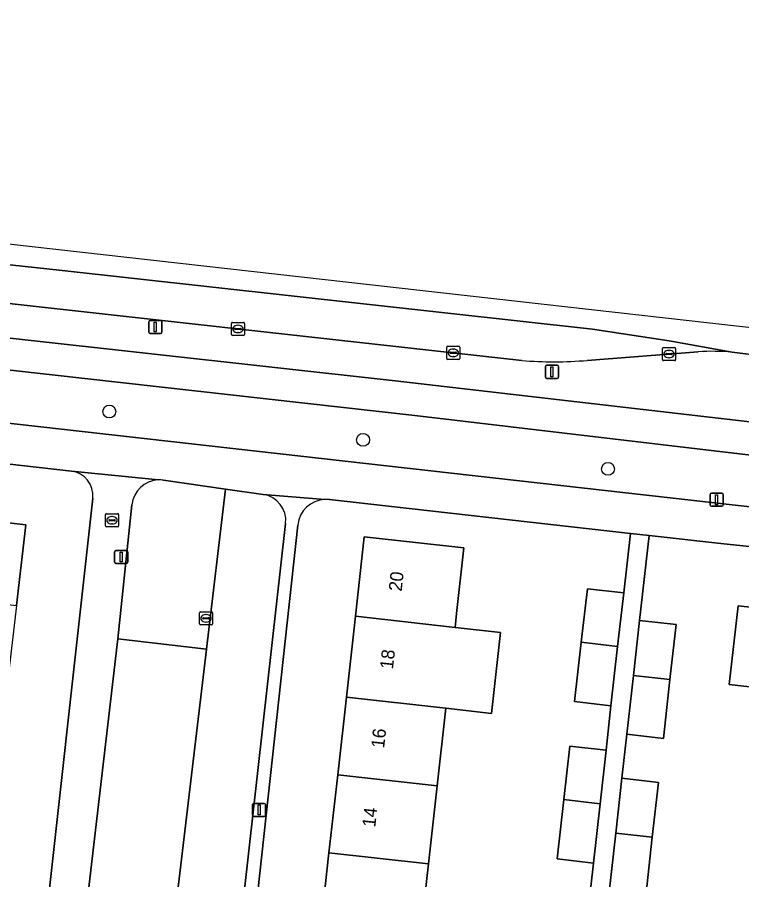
# Model space of a CAD drawing. Extents: x 161928 to 163071, y 386474 to 387428.
# Drawn here: x 162259.9 to 162314.9, y 387355.8 to 387421.3 of the extents above; entities that cross this region are included whole.
import ezdxf

# ---------------------------------------------------------------- set-up
doc = ezdxf.new("R2010")
doc.units = 0
for name, color, linetype in [('IMGEO_Berm_groen', 7, 'Continuous'), ('IMGEO_Boom', 7, 'Continuous'), ('IMGEO_Brandkraan', 7, 'Continuous'), ('IMGEO_Erf', 7, 'Continuous'), ('IMGEO_Fietspad_gesloten', 7, 'Continuous'), ('IMGEO_Kolk', 7, 'Continuous'), ('IMGEO_Lichtmast', 7, 'Continuous'), ('IMGEO_Pand', 7, 'Continuous'), ('IMGEO_Pand_nummerreeks', 7, 'Continuous'), ('IMGEO_Parkeervlak_open', 7, 'Continuous'), ('IMGEO_Rijbaan_lokaal_gesloten', 7, 'Continuous'), ('IMGEO_Rijbaan_lokaal_open', 7, 'Continuous'), ('IMGEO_Voetpad_open', 7, 'Continuous')]:
    doc.layers.add(name, color=color, linetype=linetype)

msp = doc.modelspace()

# ---------------------------------------------------------------- linework, layer by layer
at = {"layer": 'IMGEO_Berm_groen'}
for points in [[(162298.195, 387395.197), (162207.136, 387405.306)], [(162231.936, 387399.937), (162288.589, 387393.646), (162322.527, 387389.735)], [(162223.632, 387397.632), (162216.216, 387398.494), (162217.122, 387397.027), (162215.814, 387397.169), (162215.583, 387395.363), (162223.548, 387394.464), (162314.401, 387384.219), (162323.31, 387383.218), (162323.737, 387387.033), (162290.078, 387391.01), (162234.54, 387397.247)], [(162311.592, 387395.855), (162303.169, 387395.206)], [(162323.091, 387390.441), (162321.95, 387394.561), (162321.659, 387394.901), (162321.543, 387394.925), (162314.166, 387395.814)]]:
    msp.add_lwpolyline(points, dxfattribs=at)
for centre, radius, start, end in [((162312.637, 387380.666), 15.225, 84.23759, 93.93729), ((162300.631, 387423.65), 28.557, 265.10759, 275.09976)]:
    msp.add_arc(centre, radius, start, end, dxfattribs=at)
at = {"layer": 'IMGEO_Boom'}
for centre in [(162266.89, 387391.321), (162286.155, 387389.167), (162304.746, 387386.966)]:
    msp.add_circle(centre, 0.489, dxfattribs=at)
at = {"layer": 'IMGEO_Brandkraan'}
for p, q in [((162266.598, 387382.639), (162266.598, 387383.491)), ((162266.673, 387383.565), (162267.525, 387383.565)), ((162267.086, 387383.345), (162267.111, 387383.345)), ((162267.599, 387383.491), (162267.599, 387382.639)), ((162266.857, 387383.059), (162266.857, 387383.071)), ((162267.295, 387383.022), (162266.897, 387383.022)), ((162266.9, 387383.108), (162267.298, 387383.108)), ((162267.109, 387382.785), (162267.084, 387382.785)), ((162267.341, 387383.071), (162267.341, 387383.059)), ((162267.525, 387382.565), (162266.673, 387382.565))]:
    msp.add_line(p, q, dxfattribs=at)
for points in [[(162266.598, 387382.639), (162266.598, 387383.491)], [(162266.673, 387383.565), (162267.525, 387383.565)], [(162267.599, 387383.491), (162267.599, 387382.639)], [(162267.525, 387382.565), (162266.673, 387382.565)]]:
    msp.add_lwpolyline(points, dxfattribs=at)
for centre, radius, start, end in [((162266.675, 387383.489), 0.0765, 91.55205, 178.44795), ((162266.675, 387383.489), 0.0765, 91.55205, 178.44795), ((162267.523, 387383.489), 0.0765, 1.55205, 88.44795), ((162267.523, 387383.489), 0.0765, 1.55205, 88.44795), ((162266.675, 387382.641), 0.0765, 181.55205, 268.44795), ((162266.675, 387382.641), 0.0765, 181.55205, 268.44795), ((162266.897, 387383.068), 0.0403, 85.87752, 175.75265), ((162266.894, 387383.058), 0.0366, 178.93798, 274.71019), ((162267.298, 387383.065), 0.043, 264.86636, 352.45326), ((162267.302, 387383.07), 0.0386, 1.73085, 96.63898), ((162267.523, 387382.641), 0.0765, 271.55205, 358.44795), ((162267.523, 387382.641), 0.0765, 271.55205, 358.44795)]:
    msp.add_arc(centre, radius, start, end, dxfattribs=at)
for centre, major_axis, ratio, start_param, end_param in [((162267.085, 387383.065), (-0.387, 0.002), 0.722429, 4.712389, 7.853982), ((162267.11, 387383.065), (-0.39, 0.002), 0.717154, 1.570796, 4.712389)]:
    msp.add_ellipse(centre, major_axis=major_axis, ratio=ratio, start_param=start_param, end_param=end_param, dxfattribs=at)
at = {"layer": 'IMGEO_Erf'}
for points in [[(162264.01, 387386.785), (162241.022, 387389.393)], [(162249.378, 387353.457), (162250.103, 387359.708), (162250.773, 387365.478), (162251.465, 387371.444), (162252.166, 387377.488), (162252.875, 387383.6), (162260.547, 387382.71), (162259.838, 387376.599), (162259.137, 387370.555), (162258.445, 387364.589), (162257.775, 387358.819), (162257.05, 387352.567), (162256.363, 387346.65), (162255.655, 387340.543), (162254.975, 387334.679), (162254.257, 387328.489), (162253.594, 387322.78), (162252.883, 387316.653), (162252.204, 387310.797), (162257.339, 387310.225), (162265.634, 387384.754)], [(162300.502, 387353.977), (162303.261, 387353.667), (162303.632, 387357.038), (162300.873, 387357.349), (162301.381, 387361.854), (162301.839, 387365.923), (162304.598, 387365.613), (162304.969, 387368.983), (162302.21, 387369.294), (162302.718, 387373.799), (162303.176, 387377.868), (162305.935, 387377.558), (162306.441, 387382.07), (162283.599, 387384.63)], [(162281.195, 387382.703), (162274.629, 387322.445)], [(162282.886, 387351.779), (162283.563, 387357.819), (162284.226, 387363.749), (162284.886, 387369.639), (162285.573, 387375.777), (162286.248, 387381.812), (162293.808, 387380.966), (162293.252, 387375.998), (162293.133, 387374.931), (162296.593, 387374.544), (162295.906, 387368.406), (162292.446, 387368.793), (162291.786, 387362.903), (162291.123, 387356.973), (162290.446, 387350.932)], [(162330.735, 387379.45), (162313.32, 387381.299), (162307.87, 387381.91), (162307.146, 387375.453), (162309.919, 387375.14), (162309.45, 387370.974), (162308.946, 387366.502), (162306.173, 387366.815), (162305.805, 387363.478), (162308.578, 387363.165), (162308.109, 387358.999), (162307.605, 387354.527)], [(162316.373, 387346.05), (162317.036, 387351.978), (162317.682, 387357.746), (162318.371, 387363.898), (162319.055, 387370.014), (162313.945, 387370.587), (162314.616, 387376.578), (162319.726, 387376.006), (162327.348, 387375.153), (162326.677, 387369.16), (162325.993, 387363.044), (162325.304, 387356.892), (162324.658, 387351.124), (162323.995, 387345.196), (162323.311, 387339.086), (162322.624, 387332.951), (162321.967, 387327.082), (162321.286, 387321), (162320.61, 387314.96), (162319.954, 387309.102), (162319.303, 387303.286), (162324.281, 387302.729), (162332.617, 387377.38)]]:
    msp.add_lwpolyline(points, dxfattribs=at)
for centre, radius, start, end in [((162263.802, 387384.954), 1.843, 353.78163, 83.51046), ((162283.361, 387382.465), 2.179, 92.82849, 173.73136), ((162283.353, 387382.334), 2.309, 83.87997, 92.47818)]:
    msp.add_arc(centre, radius, start, end, dxfattribs=at)
at = {"layer": 'IMGEO_Fietspad_gesloten'}
for points in [[(162327.875, 387389.054), (162322.527, 387389.735), (162288.589, 387393.646), (162231.936, 387399.937)], [(162234.54, 387397.247), (162290.078, 387391.01), (162323.737, 387387.033), (162329.56, 387386.385)]]:
    msp.add_lwpolyline(points, dxfattribs=at)
at = {"layer": 'IMGEO_Kolk'}
for p, q in [((162276.156, 387397.162), (162276.156, 387398.014)), ((162276.231, 387398.088), (162277.083, 387398.088)), ((162276.644, 387397.868), (162276.669, 387397.868)), ((162277.157, 387398.014), (162277.157, 387397.162)), ((162277.083, 387397.088), (162276.231, 387397.088)), ((162276.415, 387397.582), (162276.415, 387397.594)), ((162276.853, 387397.545), (162276.455, 387397.545)), ((162276.458, 387397.631), (162276.856, 387397.631)), ((162276.667, 387397.308), (162276.642, 387397.308)), ((162276.899, 387397.594), (162276.899, 387397.582)), ((162292.5, 387395.348), (162292.5, 387396.2)), ((162292.575, 387396.274), (162293.427, 387396.274)), ((162292.759, 387395.768), (162292.759, 387395.78)), ((162293.197, 387395.731), (162292.799, 387395.731)), ((162292.802, 387395.817), (162293.2, 387395.817)), ((162292.988, 387396.054), (162293.013, 387396.054)), ((162293.243, 387395.78), (162293.243, 387395.768)), ((162293.501, 387396.2), (162293.501, 387395.348)), ((162308.876, 387395.258), (162308.876, 387396.11)), ((162308.951, 387396.184), (162309.803, 387396.184)), ((162309.178, 387395.727), (162309.576, 387395.727)), ((162309.364, 387395.964), (162309.389, 387395.964)), ((162309.877, 387396.11), (162309.877, 387395.258)), ((162293.427, 387395.274), (162292.575, 387395.274)), ((162293.011, 387395.494), (162292.986, 387395.494)), ((162309.803, 387395.184), (162308.951, 387395.184)), ((162309.135, 387395.678), (162309.135, 387395.69)), ((162309.573, 387395.641), (162309.175, 387395.641)), ((162309.387, 387395.404), (162309.362, 387395.404)), ((162309.619, 387395.69), (162309.619, 387395.678)), ((162273.808, 387376.119), (162274.66, 387376.119)), ((162273.733, 387375.193), (162273.733, 387376.045)), ((162273.992, 387375.613), (162273.992, 387375.625)), ((162274.43, 387375.576), (162274.032, 387375.576)), ((162274.035, 387375.662), (162274.433, 387375.662)), ((162274.221, 387375.899), (162274.246, 387375.899)), ((162274.476, 387375.625), (162274.476, 387375.613)), ((162274.734, 387376.045), (162274.734, 387375.193)), ((162274.66, 387375.119), (162273.808, 387375.119)), ((162274.244, 387375.339), (162274.219, 387375.339))]:
    msp.add_line(p, q, dxfattribs=at)
for points in [[(162276.156, 387397.162), (162276.156, 387398.014)], [(162276.231, 387398.088), (162277.083, 387398.088)], [(162277.157, 387398.014), (162277.157, 387397.162)], [(162277.083, 387397.088), (162276.231, 387397.088)], [(162292.5, 387395.348), (162292.5, 387396.2)], [(162292.575, 387396.274), (162293.427, 387396.274)], [(162293.501, 387396.2), (162293.501, 387395.348)], [(162308.876, 387395.258), (162308.876, 387396.11)], [(162308.951, 387396.184), (162309.803, 387396.184)], [(162309.877, 387396.11), (162309.877, 387395.258)], [(162293.427, 387395.274), (162292.575, 387395.274)], [(162309.803, 387395.184), (162308.951, 387395.184)], [(162273.808, 387376.119), (162274.66, 387376.119)], [(162273.733, 387375.193), (162273.733, 387376.045)], [(162274.734, 387376.045), (162274.734, 387375.193)], [(162274.66, 387375.119), (162273.808, 387375.119)]]:
    msp.add_lwpolyline(points, dxfattribs=at)
for centre, radius, start, end in [((162276.233, 387398.012), 0.0765, 91.55205, 178.44795), ((162276.233, 387398.012), 0.0765, 91.55205, 178.44795), ((162277.081, 387398.012), 0.0765, 1.55205, 88.44795), ((162277.081, 387398.012), 0.0765, 1.55205, 88.44795), ((162276.233, 387397.164), 0.0765, 181.55205, 268.44795), ((162276.233, 387397.164), 0.0765, 181.55205, 268.44795), ((162276.455, 387397.591), 0.0403, 85.87752, 175.75265), ((162276.452, 387397.581), 0.0366, 178.93798, 274.71019), ((162276.856, 387397.588), 0.043, 264.86636, 352.45326), ((162276.86, 387397.593), 0.0386, 1.73085, 96.63898), ((162277.081, 387397.164), 0.0765, 271.55205, 358.44795), ((162277.081, 387397.164), 0.0765, 271.55205, 358.44795), ((162292.577, 387396.198), 0.0765, 91.55205, 178.44795), ((162292.577, 387396.198), 0.0765, 91.55205, 178.44795), ((162292.799, 387395.777), 0.0403, 85.87752, 175.75265), ((162292.796, 387395.767), 0.0366, 178.93798, 274.71019), ((162293.2, 387395.774), 0.043, 264.86636, 352.45326), ((162293.204, 387395.779), 0.0386, 1.73085, 96.63898), ((162293.425, 387396.198), 0.0765, 1.55205, 88.44795), ((162293.425, 387396.198), 0.0765, 1.55205, 88.44795), ((162308.953, 387396.108), 0.0765, 91.55205, 178.44795), ((162308.953, 387396.108), 0.0765, 91.55205, 178.44795), ((162309.175, 387395.687), 0.0403, 85.87752, 175.75265), ((162309.58, 387395.689), 0.0386, 1.73085, 96.63898), ((162309.801, 387396.108), 0.0765, 1.55205, 88.44795), ((162309.801, 387396.108), 0.0765, 1.55205, 88.44795), ((162292.577, 387395.35), 0.0765, 181.55205, 268.44795), ((162292.577, 387395.35), 0.0765, 181.55205, 268.44795), ((162293.425, 387395.35), 0.0765, 271.55205, 358.44795), ((162293.425, 387395.35), 0.0765, 271.55205, 358.44795), ((162308.953, 387395.26), 0.0765, 181.55205, 268.44795), ((162308.953, 387395.26), 0.0765, 181.55205, 268.44795), ((162309.172, 387395.677), 0.0366, 178.93798, 274.71019), ((162309.576, 387395.684), 0.043, 264.86636, 352.45326), ((162309.801, 387395.26), 0.0765, 271.55205, 358.44795), ((162309.801, 387395.26), 0.0765, 271.55205, 358.44795), ((162273.81, 387376.043), 0.0765, 91.55205, 178.44795), ((162273.81, 387376.043), 0.0765, 91.55205, 178.44795), ((162274.658, 387376.043), 0.0765, 1.55205, 88.44795), ((162274.658, 387376.043), 0.0765, 1.55205, 88.44795), ((162274.032, 387375.622), 0.0403, 85.87752, 175.75265), ((162274.029, 387375.612), 0.0366, 178.93798, 274.71019), ((162274.433, 387375.619), 0.043, 264.86636, 352.45326), ((162274.437, 387375.624), 0.0386, 1.73085, 96.63898), ((162273.81, 387375.195), 0.0765, 181.55205, 268.44795), ((162273.81, 387375.195), 0.0765, 181.55205, 268.44795), ((162274.658, 387375.195), 0.0765, 271.55205, 358.44795), ((162274.658, 387375.195), 0.0765, 271.55205, 358.44795)]:
    msp.add_arc(centre, radius, start, end, dxfattribs=at)
for centre, major_axis, ratio, start_param, end_param in [((162276.643, 387397.588), (-0.387, 0.002), 0.722429, 4.712389, 7.853982), ((162276.668, 387397.588), (-0.39, 0.002), 0.717154, 1.570796, 4.712389), ((162292.987, 387395.774), (-0.387, 0.002), 0.722429, 4.712389, 7.853982), ((162293.012, 387395.774), (-0.39, 0.002), 0.717154, 1.570796, 4.712389), ((162309.363, 387395.684), (-0.387, 0.002), 0.722429, 4.712389, 7.853982), ((162309.388, 387395.684), (-0.39, 0.002), 0.717154, 1.570796, 4.712389), ((162274.22, 387375.619), (-0.387, 0.002), 0.722429, 4.712389, 7.853982), ((162274.245, 387375.619), (-0.39, 0.002), 0.717154, 1.570796, 4.712389)]:
    msp.add_ellipse(centre, major_axis=major_axis, ratio=ratio, start_param=start_param, end_param=end_param, dxfattribs=at)
at = {"layer": 'IMGEO_Lichtmast'}
for p, q in [((162269.884, 387397.34), (162269.884, 387398.14)), ((162269.884, 387398.14), (162269.884, 387397.34)), ((162269.984, 387398.24), (162270.774, 387398.24)), ((162270.774, 387398.24), (162269.984, 387398.24)), ((162270.874, 387398.14), (162270.874, 387397.34)), ((162270.874, 387397.34), (162270.874, 387398.14)), ((162270.774, 387397.24), (162269.984, 387397.24)), ((162269.984, 387397.24), (162270.774, 387397.24)), ((162299.995, 387393.934), (162299.995, 387394.734)), ((162299.995, 387394.734), (162299.995, 387393.934)), ((162300.095, 387394.834), (162300.885, 387394.834)), ((162300.885, 387394.834), (162300.095, 387394.834)), ((162300.985, 387394.734), (162300.985, 387393.934)), ((162300.985, 387393.934), (162300.985, 387394.734)), ((162300.885, 387393.834), (162300.095, 387393.834)), ((162300.095, 387393.834), (162300.885, 387393.834)), ((162312.494, 387384.222), (162312.494, 387385.022)), ((162312.494, 387385.022), (162312.494, 387384.222)), ((162312.594, 387385.122), (162313.384, 387385.122)), ((162313.384, 387385.122), (162312.594, 387385.122)), ((162313.484, 387385.022), (162313.484, 387384.222)), ((162313.484, 387384.222), (162313.484, 387385.022)), ((162313.384, 387384.122), (162312.594, 387384.122)), ((162312.594, 387384.122), (162313.384, 387384.122)), ((162267.297, 387379.879), (162267.297, 387380.679)), ((162267.297, 387380.679), (162267.297, 387379.879)), ((162267.397, 387380.779), (162268.187, 387380.779)), ((162268.187, 387380.779), (162267.397, 387380.779)), ((162268.287, 387380.679), (162268.287, 387379.879)), ((162268.287, 387379.879), (162268.287, 387380.679)), ((162268.187, 387379.779), (162267.397, 387379.779)), ((162267.397, 387379.779), (162268.187, 387379.779)), ((162277.763, 387360.673), (162277.763, 387361.473)), ((162277.763, 387361.473), (162277.763, 387360.673)), ((162277.863, 387361.573), (162278.653, 387361.573)), ((162278.653, 387361.573), (162277.863, 387361.573)), ((162278.753, 387361.473), (162278.753, 387360.673)), ((162278.753, 387360.673), (162278.753, 387361.473)), ((162278.653, 387360.573), (162277.863, 387360.573)), ((162277.863, 387360.573), (162278.653, 387360.573))]:
    msp.add_line(p, q, dxfattribs=at)
for points in [[(162270.304, 387398.115), (162270.454, 387398.115), (162270.454, 387397.365), (162270.304, 387397.365), (162270.304, 387398.115)], [(162300.415, 387394.709), (162300.565, 387394.709), (162300.565, 387393.959), (162300.415, 387393.959), (162300.415, 387394.709)], [(162312.914, 387384.997), (162313.064, 387384.997), (162313.064, 387384.247), (162312.914, 387384.247), (162312.914, 387384.997)], [(162267.717, 387380.654), (162267.867, 387380.654), (162267.867, 387379.904), (162267.717, 387379.904), (162267.717, 387380.654)], [(162278.183, 387361.448), (162278.333, 387361.448), (162278.333, 387360.698), (162278.183, 387360.698), (162278.183, 387361.448)]]:
    msp.add_lwpolyline(points, dxfattribs=at)
for centre, start, end in [((162269.984, 387398.14), 90, 180), ((162269.984, 387398.14), 90, 180), ((162270.774, 387398.14), 0, 90), ((162270.774, 387398.14), 360, 90), ((162269.984, 387397.34), 180, 270), ((162269.984, 387397.34), 180, 270), ((162270.774, 387397.34), 270, 0), ((162270.774, 387397.34), 270, 0), ((162300.095, 387394.734), 90, 180), ((162300.095, 387394.734), 90, 180), ((162300.885, 387394.734), 0, 90), ((162300.885, 387394.734), 360, 90), ((162300.095, 387393.934), 180, 270), ((162300.095, 387393.934), 180, 270), ((162300.885, 387393.934), 270, 0), ((162300.885, 387393.934), 270, 0), ((162312.594, 387385.022), 90, 180), ((162312.594, 387385.022), 90, 180), ((162313.384, 387385.022), 0, 90), ((162313.384, 387385.022), 360, 90), ((162312.594, 387384.222), 180, 270), ((162312.594, 387384.222), 180, 270), ((162313.384, 387384.222), 270, 0), ((162313.384, 387384.222), 270, 0), ((162267.397, 387380.679), 90, 180), ((162267.397, 387380.679), 90, 180), ((162268.187, 387380.679), 0, 90), ((162268.187, 387380.679), 360, 90), ((162267.397, 387379.879), 180, 270), ((162267.397, 387379.879), 180, 270), ((162268.187, 387379.879), 270, 0), ((162268.187, 387379.879), 270, 0), ((162277.863, 387361.473), 90, 180), ((162277.863, 387361.473), 90, 180), ((162278.653, 387361.473), 0, 90), ((162278.653, 387361.473), 360, 90), ((162277.863, 387360.673), 180, 270), ((162277.863, 387360.673), 180, 270), ((162278.653, 387360.673), 270, 0), ((162278.653, 387360.673), 270, 0)]:
    msp.add_arc(centre, 0.1, start, end, dxfattribs=at)
at = {"layer": 'IMGEO_Pand'}
for points in [[(162259.838, 387376.599), (162260.547, 387382.71), (162252.875, 387383.6), (162252.166, 387377.488)], [(162293.133, 387374.931), (162293.252, 387375.998), (162293.808, 387380.966), (162286.248, 387381.812), (162285.573, 387375.777)], [(162305.477, 387373.49), (162305.935, 387377.558), (162303.176, 387377.868), (162302.718, 387373.799)], [(162327.348, 387375.153), (162319.726, 387376.006), (162314.616, 387376.578), (162313.945, 387370.587), (162319.055, 387370.014), (162326.677, 387369.16)], [(162293.133, 387374.931), (162285.573, 387375.777), (162284.886, 387369.639), (162292.446, 387368.793), (162295.906, 387368.406), (162296.593, 387374.544)], [(162309.45, 387370.974), (162309.919, 387375.14), (162307.146, 387375.453), (162306.676, 387371.285)], [(162302.718, 387373.799), (162302.21, 387369.294), (162304.969, 387368.983), (162305.477, 387373.49)], [(162306.676, 387371.285), (162306.173, 387366.815), (162308.946, 387366.502), (162309.45, 387370.974)], [(162284.886, 387369.639), (162284.226, 387363.749), (162291.786, 387362.903), (162292.446, 387368.793)], [(162304.598, 387365.613), (162301.839, 387365.923), (162301.381, 387361.854), (162304.14, 387361.545)], [(162284.226, 387363.749), (162283.563, 387357.819), (162291.123, 387356.973), (162291.786, 387362.903)], [(162308.578, 387363.165), (162305.805, 387363.478), (162305.335, 387359.31), (162308.109, 387358.999)], [(162300.873, 387357.349), (162303.632, 387357.038), (162304.14, 387361.545), (162301.381, 387361.854)], [(162304.832, 387354.84), (162307.605, 387354.527), (162308.109, 387358.999), (162305.335, 387359.31)], [(162290.446, 387350.932), (162291.123, 387356.973), (162283.563, 387357.819), (162282.886, 387351.779)]]:
    msp.add_lwpolyline(points, close=True, dxfattribs=at)
at = {"layer": 'IMGEO_Parkeervlak_open'}
for points in [[(162275.717, 387385.433), (162271.002, 387386.103)], [(162268.604, 387384.23), (162267.549, 387374.05), (162274.27, 387373.278), (162275.717, 387385.433)], [(162274.27, 387373.278), (162267.549, 387374.05), (162263.051, 387335.665)], [(162269.284, 387331.402), (162274.27, 387373.278)]]:
    msp.add_lwpolyline(points, dxfattribs=at)
for centre, radius, start, end in [((162270.706, 387384.011), 2.113, 92.35307, 174.04056), ((162270.704, 387383.961), 2.163, 82.07469, 92.24527)]:
    msp.add_arc(centre, radius, start, end, dxfattribs=at)
at = {"layer": 'IMGEO_Rijbaan_lokaal_gesloten'}
for points in [[(162096.771, 387421.253), (162096.67, 387420.483), (162108.698, 387419.025), (162126.066, 387417.09), (162158.899, 387413.409), (162193.872, 387409.531), (162213.835, 387407.313), (162230.26, 387405.606), (162263.092, 387402.05), (162303.555, 387397.582), (162309.376, 387396.694), (162314.166, 387395.814), (162321.543, 387394.925), (162321.659, 387394.901), (162321.901, 387396.97), (162321.901, 387396.97), (162236.962, 387406.541), (162202.411, 387410.194), (162155.241, 387415.181), (162141.573, 387416.6), (162096.771, 387421.253)], [(162096.67, 387420.483), (162096.329, 387417.871), (162096.316, 387417.659), (162181.594, 387408.144), (162185.5, 387407.688), (162190.624, 387407.135), (162194.534, 387406.71), (162207.136, 387405.306), (162298.195, 387395.197)], [(162314.166, 387395.814), (162309.376, 387396.694), (162303.555, 387397.582), (162263.092, 387402.05), (162230.26, 387405.606), (162213.835, 387407.313), (162193.872, 387409.531), (162158.899, 387413.409), (162126.066, 387417.09), (162108.698, 387419.025), (162096.67, 387420.483)], [(162303.169, 387395.206), (162311.592, 387395.855)]]:
    msp.add_lwpolyline(points, dxfattribs=at)
for centre, radius, start, end in [((162312.637, 387380.666), 15.225, 84.23759, 93.93729), ((162300.631, 387423.65), 28.557, 265.10759, 275.09976)]:
    msp.add_arc(centre, radius, start, end, dxfattribs=at)
at = {"layer": 'IMGEO_Rijbaan_lokaal_open'}
msp.add_lwpolyline([(162278.565, 387385.029), (162275.717, 387385.433), (162274.27, 387373.278), (162269.284, 387331.402), (162264.016, 387282.609), (162269.103, 387282.019), (162271.913, 387308.201), (162272.593, 387314.376), (162280.274, 387382.824)], dxfattribs=at)
msp.add_arc((162278.282, 387383.045), 2.004, 353.66403, 81.89139, dxfattribs=at)
at = {"layer": 'IMGEO_Voetpad_open'}
for points in [[(162329.56, 387386.385), (162323.737, 387387.033), (162323.31, 387383.218), (162314.401, 387384.219), (162223.548, 387394.464)], [(162216.668, 387392.156), (162239.507, 387389.565), (162241.022, 387389.393), (162264.01, 387386.785), (162270.619, 387386.122)], [(162270.619, 387386.122), (162264.01, 387386.785)], [(162271.002, 387386.103), (162275.717, 387385.433), (162278.565, 387385.029), (162283.253, 387384.641)], [(162265.634, 387384.754), (162257.339, 387310.225), (162257.168, 387308.689), (162254.599, 387285.607)], [(162283.253, 387384.641), (162278.565, 387385.029)], [(162283.599, 387384.63), (162306.441, 387382.07), (162307.87, 387381.91), (162313.32, 387381.299), (162330.735, 387379.45)], [(162263.051, 387335.665), (162267.549, 387374.05), (162268.604, 387384.23)], [(162280.274, 387382.824), (162272.593, 387314.376), (162271.913, 387308.201), (162269.103, 387282.019), (162271.889, 387281.644)], [(162270.687, 387283.603), (162271.057, 387286.818), (162271.893, 387294.286), (162273.341, 387306.824), (162273.519, 387308.365), (162273.106, 387308.414), (162273.726, 387314.158), (162274.629, 387322.445), (162281.195, 387382.703)], [(162304.832, 387354.84), (162305.335, 387359.31), (162305.805, 387363.478), (162306.173, 387366.815), (162306.676, 387371.285), (162307.146, 387375.453), (162307.87, 387381.91), (162306.441, 387382.07), (162305.935, 387377.558), (162305.477, 387373.49), (162304.969, 387368.983), (162304.598, 387365.613), (162304.14, 387361.545), (162303.632, 387357.038), (162303.261, 387353.667)]]:
    msp.add_lwpolyline(points, dxfattribs=at)
for centre, radius, start, end in [((162263.802, 387384.954), 1.843, 353.78163, 83.51046), ((162270.706, 387384.011), 2.113, 92.35307, 174.04056), ((162270.704, 387383.961), 2.163, 82.07469, 92.24527), ((162278.282, 387383.045), 2.004, 353.66403, 81.89139), ((162283.361, 387382.465), 2.179, 92.82849, 173.73136), ((162283.353, 387382.334), 2.309, 83.87997, 92.47818)]:
    msp.add_arc(centre, radius, start, end, dxfattribs=at)

# ---------------------------------------------------------------- texts
at = {"layer": 'IMGEO_Pand_nummerreeks'}
for s, rotation, p in [('20', 83.61357, (162289.08, 387377.631)), ('18', 83.61173, (162288.419, 387371.724)), ('16', 83.61357, (162287.748, 387365.725)), ('14', 83.61357, (162287.077, 387359.728))]:
    msp.add_text(s, height=1, rotation=rotation, dxfattribs=at).set_placement(p)

doc.saveas('drawing.dxf')
